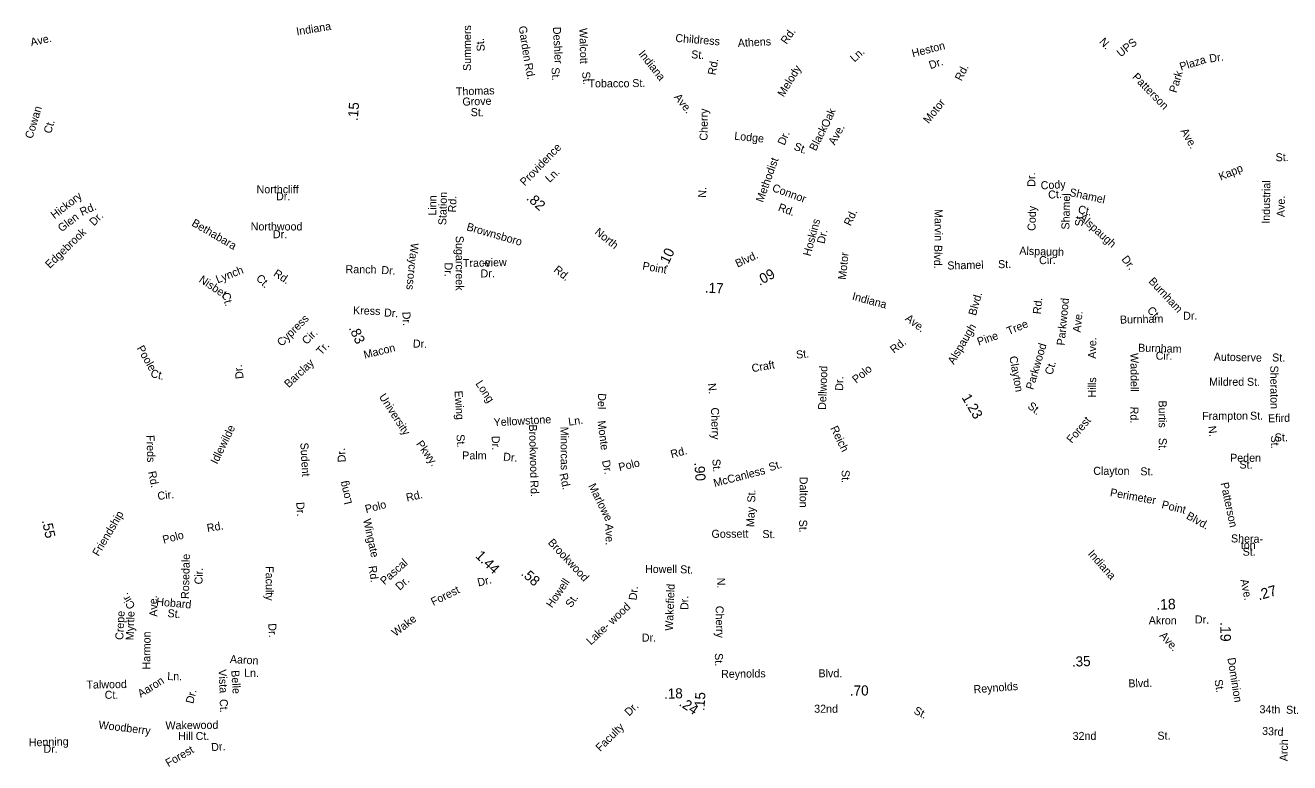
# Model space of a CAD drawing. Extents: x 1553981 to 1780076, y 812965 to 996873.
# Drawn here: x 1618628 to 1633643, y 869138 to 877892 of the extents above; entities that cross this region are included whole.
import ezdxf

# ---------------------------------------------------------------- set-up
doc = ezdxf.new("R2010")
doc.units = 0
for name, color, linetype in [('Exist Road Non-System Type 51 Label', 7, 'Continuous'), ('Exist Road Secondary Mileage Hundredths English Label', 7, 'Continuous'), ('Map Preparation Border Antique Large Shape', 7, 'Continuous')]:
    doc.layers.add(name, color=color, linetype=linetype)

msp = doc.modelspace()

# ---------------------------------------------------------------- texts
at = {"layer": 'Exist Road Non-System Type 51 Label'}
for s, rotation, p in [('Indiana', 9.3345, (1621854, 877771)), ('Ave.', 12.215, (1618700, 877643)), ('Summers', 89.9293, (1623921, 877349)), ('Garden', 278.5777, (1624487, 877877)), ('Deshler', 273.0208, (1624893, 877871)), ('Walcott', 271.1338, (1625208, 877858)), ('Childress', 355.4107, (1626345, 877695)), ('Rd.', 54.8332, (1627668, 877659)), ('St.', 94.7168, (1624086, 877586)), ('Athens', 2.8908, (1627091, 877634)), ('Heston', 14.3527, (1629168, 877511)), ('N.', 313.1216, (1631375, 877690)), ('UPS', 38.9972, (1631636, 877509)), ('Indiana', 308.4959, (1625904, 877550)), ('St.', 355.8492, (1626533, 877501)), ('Ln.', 42.6874, (1628474, 877448)), ('Dr.', 18.2762, (1629376, 877370)), ('Plaza', 17.0764, (1632352, 877352)), ('Dr.', 8.2693, (1632695, 877449)), ('Rd.', 281.4454, (1624555, 877434)), ('St.', 273.0208, (1624876, 877390)), ('St.', 276.0666, (1625239, 877337)), ('Melody', 58.721, (1627634, 877033)), ('Rd.', 63.0299, (1629745, 877223)), ('Patterson', 314.3687, (1631767, 877271)), ('Park', 73.2893, (1632298, 877083)), ('Thomas', 1.7498, (1623743, 877058)), ('Tobacco', 0.1113, (1625316, 877155)), ('St.', 0.1655, (1625836, 877158)), ('Grove', 1.9621, (1623820, 876937)), ('Ave.', 308.4433, (1626327, 877036)), ('Motor', 51.1831, (1629355, 876717)), ('Cowan', 73.0536, (1618712, 876538)), ('St.', 359.7356, (1623917, 876813)), ('Oak', 65.8377, (1628159, 876667)), ('Ct.', 73.0536, (1618933, 876599)), ('Lodge', 354.2286, (1627044, 876534)), ('Dr.', 66.654, (1627643, 876459)), ('Black', 63.2994, (1628016, 876392)), ('Ave.', 61.5586, (1628241, 876461)), ('Ave.', 299.8084, (1632343, 876637)), ('Providence', 46.0097, (1624560, 875978)), ('St.', 337.9005, (1627746, 876419)), ('Methodist', 70.235, (1627388, 875782)), ('St.', 0.9025, (1633476, 876277)), ('Ln.', 43.5543, (1624855, 876018)), ('Dr.', 91.1496, (1630623, 875975)), ('Kapp', 23.0535, (1632824, 876046)), ('Connor', 339.919, (1627489, 875925)), ('Cody', 2.9968, (1630688, 875943)), ('Shamel', 347.6305, (1631020, 875867)), ('Industrial', 89.1695, (1633406, 875535)), ('Hickory', 37.6686, (1618975, 875588)), ('Linn', 89.365, (1623509, 875632)), ('Station', 88.4573, (1623627, 875518)), ('Rd.', 88.2955, (1623743, 875669)), ('Ct.', 2.9968, (1630777, 875833)), ('Shamel', 88.61, (1631026, 875466)), ('Ave.', 89.1695, (1633583, 875614)), ('Rd.', 24.3572, (1619302, 875627)), ('Rd.', 339.919, (1627560, 875693)), ('Rd.', 65.0738, (1628429, 875502)), ('Marvin', 270.4473, (1629425, 875710)), ('Cody', 88.6261, (1630624, 875450)), ('Ct.', 347.6305, (1631123, 875665)), ('Glen', 37.6686, (1619060, 875433)), ('Dr.', 45.0238, (1619444, 875503)), ('Bethabara', 329.7861, (1620595, 875518)), ('Brownsboro', 343.9261, (1623861, 875460)), ('Hoskins', 75.0945, (1627953, 875144)), ('St.', 88.2094, (1631188, 875504)), ('Alspaugh', 318.2411, (1631135, 875597)), ('Edgebrook', 44.0894, (1618919, 874998)), ('Sugarcreek', 270, (1623740, 875392)), ('Dr.', 76.9319, (1628118, 875292)), ('Waycross', 264.3614, (1623207, 875310)), ('Blvd.', 268.9627, (1629423, 875285)), ('Alspaugh', 358.1838, (1630431, 875169)), ('Dr.', 270, (1623607, 875075)), ('Trace', 1.5706, (1623826, 875020)), ('-view', 1.5706, (1624050, 875025)), ('Motor', 83.9631, (1628372, 874868)), ('Shamel', 1.4121, (1629578, 874992)), ('St.', 0.6402, (1630180, 875008)), ('Cir.', 1.4421, (1630668, 875055)), ('Dr.', 307.3831, (1631640, 875113)), ('Nisbet', 326.378, (1620682, 874851)), ('Lynch', 21.6817, (1620913, 874827)), ('Ct.', 315.0536, (1621361, 874880)), ('Rd.', 326.9359, (1621567, 874923)), ('Ranch', 359.3395, (1622431, 874949)), ('Dr.', 356.4137, (1622854, 874940)), ('Dr.', 1.5706, (1624035, 874897)), ('Rd.', 321.093, (1624895, 874975)), ('Burnham', 313.2774, (1631960, 874846)), ('Ct.', 285.0324, (1620963, 874706)), ('Blvd.', 74.3745, (1629916, 874438)), ('Rd.', 84.3894, (1630686, 874458)), ('Parkwood', 84.6125, (1630969, 874087)), ('Kress', 358.0523, (1622519, 874462)), ('Dr.', 355.8421, (1622886, 874436)), ('Dr.', 272.8109, (1623106, 874489)), ('Ave.', 84.6223, (1631160, 874242)), ('Burnham', 1.3186, (1631628, 874350)), ('Ct.', 311.8271, (1631943, 874503)), ('Dr.', 1.1773, (1632378, 874395)), ('Cypress', 44.7704, (1621673, 874073)), ('Alspaugh', 59.533, (1629655, 873858)), ('Tree', 22.8466, (1630306, 874213)), ('Cir.', 44.7704, (1621969, 874094)), ('Dr.', 358.3414, (1623230, 874067)), ('Rd.', 38.0699, (1628943, 873992)), ('Pine', 19.1155, (1629950, 874087)), ('Ave.', 88.8062, (1631342, 873933)), ('Poole', 299.4574, (1619949, 874059)), ('Tr.', 48.5515, (1622144, 873970)), ('Macon', 13.9788, (1622659, 873932)), ('St.', 6.322, (1627786, 873933)), ('Parkwood', 73.5499, (1630597, 873559)), ('Burnham', 358.4305, (1631842, 874017)), ('Cir.', 359.5989, (1632051, 873922)), ('Autoserve', 358.7546, (1632740, 873911)), ('Dr.', 97.7033, (1621222, 873700)), ('Barclay', 43.2972, (1621757, 873582)), ('Craft', 9.9196, (1627262, 873772)), ('Clayton', 280.171, (1630313, 873957)), ('Ct.', 73.5499, (1630823, 873735)), ('Waddell', 270.2759, (1631752, 874001)), ('St.', 359.1959, (1633434, 873901)), ('Ct.', 345.9534, (1620109, 873719)), ('Dellwood', 87.997, (1628136, 873325)), ('Dr.', 89.3511, (1628340, 873553)), ('Polo', 39.2627, (1628495, 873636)), ('Hills', 89.3694, (1631342, 873472)), ('Mildred', 0.0024, (1632686, 873612)), ('St.', 0.0024, (1633135, 873612)), ('Sheraton', 270.3356, (1633412, 873852)), ('Long', 303.4806, (1623970, 873637)), ('Ewing', 273.6356, (1623725, 873551)), ('Del', 267.9499, (1625432, 873525)), ('St.', 321.3809, (1630522, 873356)), ('Burtis', 270.2683, (1632086, 873438)), ('Rd.', 269.304, (1631752, 873365)), ('Frampton', 0.2324, (1632604, 873207)), ('St.', 0.2324, (1633172, 873209)), ('Efird', 1.7831, (1633387, 873177)), ('Idlewilde', 63.9916, (1620907, 872674)), ('Yellowstone', 3.1299, (1624192, 873131)), ('Brookwood', 271.4872, (1624609, 873152)), ('Minorcas', 270.4993, (1624983, 873126)), ('Ln.', 7.333, (1625082, 873138)), ('Monte', 277.2707, (1625422, 873193)), ('Reich', 295.916, (1628186, 873109)), ('Forest', 49.5295, (1631055, 872923)), ('N.', 277.8903, (1632673, 873130)), ('Freds', 271.743, (1620067, 873026)), ('St.', 273.6985, (1623748, 873033)), ('Dr.', 271.889, (1624166, 873016)), ('St.', 270.2683, (1632088, 872993)), ('St.', 270.6265, (1633420, 873021)), ('St.', 1.7831, (1633466, 872950)), ('Sudent', 273.1563, (1621894, 872935)), ('Dr.', 94.0847, (1622435, 872707)), ('Dr.', 94.0847, (1622435, 872707)), ('Palm', 359.9382, (1623817, 872738)), ('Dr.', 354.9025, (1624300, 872725)), ('Rd.', 14.8593, (1626304, 872752)), ('Peden', 359.9019, (1632935, 872710)), ('Dr.', 281.9057, (1625475, 872720)), ('Polo', 13.385, (1625685, 872598)), ('St.', 17.3785, (1627473, 872597)), ('Clayton', 359.9438, (1631310, 872555)), ('St.', 359.9019, (1633046, 872629)), ('Rd.', 281.3468, (1620086, 872590)), ('Rd.', 282.3111, (1624971, 872565)), ('McCanless', 14.6212, (1626814, 872409)), ('Dalton', 270.2411, (1627823, 872532)), ('St.', 270.9071, (1628322, 872612)), ('St.', 359.845, (1631869, 872549)), ('Cir.', 6.3242, (1620203, 872256)), ('Long', 103.4813, (1622509, 872216)), ('Rd.', 12.5206, (1623161, 872237)), ('Rd.', 272.1643, (1624625, 872489)), ('Marlowe', 296.2202, (1625312, 872425)), ('St.', 88.8358, (1627296, 872225)), ('Perimeter', 349.6902, (1631504, 872303)), ('Patterson', 281.8156, (1632822, 872456)), ('Dr.', 273.5264, (1621846, 872229)), ('Polo', 14.4063, (1622676, 872100)), ('Point', 346.2047, (1632115, 872161)), ('Friendship', 59.3908, (1619499, 871581)), ('May', 87.8032, (1627283, 871933)), ('Blvd.', 330.94, (1632406, 872040)), ('Rd.', 9.5609, (1620792, 871875)), ('Wingate', 282.3504, (1622638, 872022)), ('Ave.', 271.2385, (1625516, 871974)), ('Gossett', 0.3302, (1626777, 871807)), ('St.', 359.377, (1627381, 871805)), ('St.', 270.9165, (1627817, 872022)), ('Polo', 14.4537, (1620272, 871737)), ('Brookwood', 313.1198, (1624828, 871744)), ('Shera-', 359.1411, (1632945, 871753)), ('ton', 0.3356, (1633062, 871674)), ('Rosedale', 88.694, (1620571, 871080)), ('St.', 0.2571, (1633084, 871595)), ('Faculty', 270.0081, (1621483, 871471)), ('Rd.', 278.0148, (1622704, 871469)), ('Pascal', 41.9455, (1622894, 871243)), ('Howell', 359.9705, (1625987, 871389)), ('St.', 357.6449, (1626403, 871387)), ('Cir.', 88.513, (1620732, 871253)), ('Dr.', 41.9455, (1623075, 871177)), ('Dr.', 13.3882, (1624009, 871229)), ('Howell', 55.8999, (1624884, 870968)), ('Cir.', 120.4051, (1619939, 870994)), ('Forest', 26.453, (1623473, 870998)), ('Dr.', 83.8592, (1625887, 871062)), ('Wakefield', 87.7137, (1626318, 870702)), ('Ave.', 91.6542, (1620198, 870871)), ('Hobard', 354.998, (1620181, 871004)), ('St.', 55.8999, (1625112, 870970)), ('Lake- wood', 43.2531, (1625345, 870528)), ('Dr.', 90.4578, (1626503, 870951)), ('Crepe', 87.0067, (1619791, 870593)), ('Myrtle', 88.2238, (1619915, 870590)), ('St.', 354.998, (1620314, 870867)), ('Wake', 37.4427, (1623024, 870631)), ('Dr.', 273.1886, (1621513, 870790)), ('Harmon', 89.3908, (1620112, 870243)), ('Dr.', 0.12, (1625949, 870575)), ('Aaron', 356.5392, (1621056, 870322)), ('Ln.', 358.3172, (1621225, 870159)), ('Dominion', 279.0796, (1632903, 870378)), ('Talwood', 0.8749, (1619355, 870017)), ('Aaron', 32.0258, (1619999, 869907)), ('Ln.', 359.3608, (1620314, 870118)), ('Vista', 273.4986, (1620921, 870243)), ('Belle', 273.4986, (1621074, 870233)), ('St.', 279.0796, (1632749, 870119)), ('Ct.', 0.3328, (1619571, 869896)), ('Dr.', 75.7872, (1620622, 869832)), ('Ct.', 272.3682, (1620936, 869892)), ('Dr.', 44.0288, (1625798, 869684)), ('32nd', 359.8532, (1627996, 869731)), ('St.', 332.8227, (1629169, 869727)), ('34th', 359.4487, (1633284, 869725)), ('St.', 359.4487, (1633599, 869719)), ('Woodberry', 353.006, (1619494, 869544)), ('Wakewood', 0.5589, (1620293, 869534)), ('Hill', 359.3962, (1620444, 869409)), ('Ct.', 1.0575, (1620652, 869406)), ('Faculty', 45.0998, (1625457, 869263)), ('32nd', 0.141, (1631065, 869408)), ('St.', 0.141, (1632072, 869411)), ('33rd', 356.9134, (1633313, 869469)), ('Henning', 1.7039, (1618671, 869330)), ('Dr.', 359.9641, (1618844, 869255)), ('Dr.', 4.1908, (1620839, 869274)), ('Arch', 89.4846, (1633619, 869154)), ('Forest', 30.0904, (1620327, 869084))]:
    msp.add_text(s, height=95, rotation=rotation, dxfattribs=at).set_placement(p)
for s, p in [('Northcliff', (1621375, 875897)), ('Dr.', (1621606, 875814)), ('Northwood', (1621305, 875456)), ('Dr.', (1621569, 875364))]:
    msp.add_text(s, height=95, dxfattribs=at).set_placement(p)
at = {"layer": 'Exist Road Secondary Mileage Hundredths English Label'}
for s, height, rotation, p in [('.15', 120, 85.2092, (1622575, 876752)), ('.82', 120, 318.3729, (1624571, 875830)), ('.10', 120, 64.6357, (1626247, 875009)), ('.09', 120, 28.8722, (1627348, 874797)), ('.17', 120, 357.7675, (1626696, 874718)), ('.83', 120, 294.4943, (1622468, 874298)), ('1.23', 120, 300.3218, (1629744, 873474)), ('.90', 120, 274.4329, (1626572, 872700)), ('.55', 120, 282.4529, (1618824, 872011)), ('1.44', 120, 316.2346, (1623964, 871584)), ('.58', 120, 318.523, (1624507, 871372)), ('.27', 125, 16.2433, (1633277, 871064)), ('.18', 125, 2.0042, (1632059, 870952)), ('.19', 125, 270.1593, (1632819, 870807)), ('.35', 120, 2.1629, (1631058, 870277)), ('.18', 120, 1.6274, (1626214, 869896)), ('.15', 120, 86.4551, (1626692, 869750)), ('.70', 120, 0.414, (1628420, 869934)), ('.24', 120, 326.2102, (1626383, 869823))]:
    msp.add_text(s, height=height, rotation=rotation, dxfattribs=at).set_placement(p)
at = {"layer": 'Map Preparation Border Antique Large Shape'}
for s, rotation, p in [('Rd.', 79.899, (1626824, 877295)), ('Cherry', 89.382, (1626730, 876522)), ('N.', 88.1482, (1626712, 875843)), ('North', 321.1254, (1625382, 875423)), ('Blvd.', 24.7961, (1627086, 875014)), ('Point', 350.3055, (1625951, 874992)), ('Indiana', 345.307, (1628440, 874634)), ('Ave.', 322.8611, (1629068, 874396)), ('N.', 275.9284, (1626734, 873638)), ('University', 302.9, (1622824, 873482)), ('Cherry', 271.7875, (1626770, 873353)), ('Pkwy.', 305.4618, (1623265, 872922)), ('St.', 274.4329, (1626786, 872740)), ('Indiana', 311.6227, (1631240, 871613)), ('N.', 270.2191, (1626844, 871334)), ('Ave.', 281.56, (1633057, 871308)), ('Cherry', 271.2134, (1626825, 870999)), ('Akron', 359.6024, (1631969, 870781)), ('Dr.', 359.6024, (1632517, 870791)), ('Ave.', 312.1393, (1632091, 870641)), ('St.', 270.4899, (1626817, 870438)), ('Reynolds', 0.7384, (1626891, 870144)), ('Blvd.', 0.2627, (1628047, 870151)), ('Blvd.', 1.3519, (1631728, 870031)), ('Reynolds', 4.3737, (1629892, 869961))]:
    msp.add_text(s, height=95, rotation=rotation, dxfattribs=at).set_placement(p)

doc.saveas('drawing.dxf')
